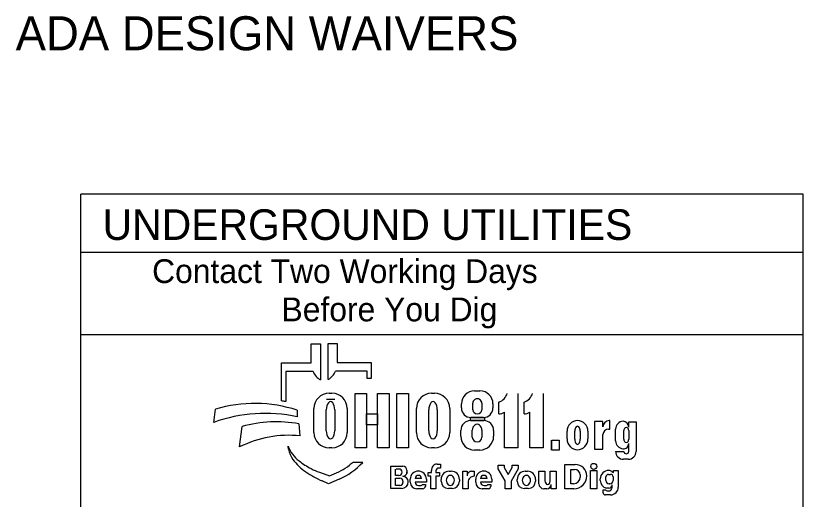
# Model space of a CAD drawing. Extents: x 0 to 82.7, y -0.2 to 22.
# Drawn here: x 53.155 to 57.787, y 1.983 to 4.825 of the extents above; entities that cross this region are included whole.
import ezdxf

# ---------------------------------------------------------------- set-up
doc = ezdxf.new("R2010")
doc.units = 0
doc.layers.add('SH_Data', color=7, linetype='Continuous')
doc.layers.add('SH_Text', color=7, linetype='Continuous')

msp = doc.modelspace()

# ---------------------------------------------------------------- linework, layer by layer
at = {"layer": 'SH_Data'}
for p, q in [((53.5373, 1.4393), (53.5373, 3.7768)), ((57.7873, 3.7768), (53.5373, 3.7768)), ((57.7873, 1.4393), (57.7873, 3.7768)), ((53.5373, 3.4352), (57.7873, 3.4352)), ((53.5373, 2.9518), (57.7873, 2.9518))]:
    msp.add_line(p, q, dxfattribs=at)
at = {"layer": 'SH_Text'}
for p, q in [((54.8933, 2.7848), (54.8933, 2.8963)), ((54.8933, 2.8963), (54.9469, 2.8963)), ((54.9469, 2.8963), (54.9469, 2.6842)), ((54.9926, 2.6865), (54.9926, 2.8986)), ((54.9926, 2.8986), (55.0462, 2.8986)), ((55.0462, 2.8986), (55.0462, 2.7871)), ((54.7173, 2.5609), (54.7173, 2.7848)), ((54.7173, 2.7848), (54.8933, 2.7848)), ((55.0462, 2.7871), (55.2455, 2.7871)), ((55.2455, 2.7871), (55.2455, 2.6933)), ((54.7426, 2.7333), (54.7426, 2.5565)), ((54.9037, 2.7333), (54.7426, 2.7333)), ((55.2222, 2.7357), (55.0358, 2.7357)), ((55.2222, 2.6933), (55.2222, 2.7357)), ((55.2455, 2.6933), (55.2222, 2.6933)), ((54.9983, 2.6056), (55.0148, 2.6056)), ((55.6013, 2.6056), (55.6179, 2.6056)), ((55.8529, 2.6196), (55.8856, 2.6196)), ((56.1084, 2.6051), (56.1084, 2.2852)), ((56.2573, 2.6051), (56.2573, 2.2852)), ((55.0316, 2.5686), (54.9818, 2.5686)), ((55.9968, 2.4844), (55.9968, 2.5526)), ((56.1457, 2.4844), (56.1457, 2.5526)), ((54.32, 2.4346), (54.3294, 2.5127)), ((54.8106, 2.5062), (54.8106, 2.4674)), ((54.9088, 2.3741), (54.9088, 2.5161)), ((54.9817, 2.3855), (54.9817, 2.5078)), ((55.0315, 2.5078), (55.0315, 2.3855)), ((55.1043, 2.5161), (55.1043, 2.3741)), ((55.5119, 2.3741), (55.5119, 2.5161)), ((55.5848, 2.3855), (55.5848, 2.5078)), ((55.6346, 2.5078), (55.6346, 2.3855)), ((55.7073, 2.5161), (55.7073, 2.3741)), ((55.7766, 2.519), (55.7766, 2.5433)), ((55.8427, 2.5076), (55.8427, 2.5469)), ((55.8969, 2.5469), (55.8969, 2.5076)), ((55.9619, 2.5433), (55.9619, 2.519)), ((55.9059, 2.463), (55.8326, 2.463)), ((56.0291, 2.2852), (56.0291, 2.4938)), ((56.178, 2.2852), (56.178, 2.4938)), ((54.4718, 2.29), (54.4865, 2.4102)), ((54.8206, 2.4256), (54.8268, 2.3547)), ((55.8307, 2.4447), (55.9081, 2.4447)), ((56.6091, 2.44), (56.5602, 2.44)), ((56.5602, 2.44), (56.5602, 2.2771)), ((56.6091, 2.4085), (56.6091, 2.44)), ((56.6497, 2.4452), (56.6458, 2.4452)), ((56.6497, 2.3953), (56.6497, 2.4452)), ((56.7606, 2.4059), (56.7606, 2.4369)), ((56.7606, 2.4369), (56.8042, 2.4369)), ((56.8042, 2.4369), (56.8042, 2.264)), ((55.7729, 2.3528), (55.7729, 2.3868)), ((55.8403, 2.3468), (55.8403, 2.3877)), ((55.8972, 2.3877), (55.8972, 2.3468)), ((55.966, 2.3868), (55.966, 2.3528)), ((56.3982, 2.3369), (56.3982, 2.3823)), ((56.4432, 2.3361), (56.4432, 2.3823)), ((56.4754, 2.3823), (56.4754, 2.3361)), ((56.5204, 2.3823), (56.5204, 2.3369)), ((56.6421, 2.3953), (56.6497, 2.3953)), ((56.6837, 2.3254), (56.6837, 2.3951)), ((56.732, 2.3348), (56.732, 2.3858)), ((56.7606, 2.3858), (56.7606, 2.3348)), ((56.3053, 2.3302), (56.3053, 2.2701)), ((56.6091, 2.2771), (56.6091, 2.3623)), ((54.7595, 2.2771), (54.7564, 2.2951)), ((55.0148, 2.2846), (54.9983, 2.2846)), ((55.6179, 2.2846), (55.6013, 2.2846)), ((55.885, 2.2718), (55.8538, 2.2718)), ((56.1084, 2.2852), (56.0291, 2.2852)), ((56.2573, 2.2852), (56.178, 2.2852)), ((56.5602, 2.2771), (56.6091, 2.2771)), ((56.7606, 2.264), (56.7606, 2.3104)), ((56.6837, 2.264), (56.732, 2.264)), ((55.1398, 2.2013), (55.1972, 2.2013)), ((55.6337, 2.189), (55.6531, 2.189)), ((55.6531, 2.189), (55.6531, 2.1661)), ((55.9916, 2.1835), (56.0275, 2.1835)), ((55.9916, 2.162), (55.9916, 2.1835)), ((56.0275, 2.1835), (56.0275, 2.1698)), ((56.0748, 2.1683), (56.0748, 2.1835)), ((56.0748, 2.1835), (56.1107, 2.1835)), ((56.1107, 2.1835), (56.1107, 2.162)), ((56.3841, 2.187), (56.4464, 2.187)), ((56.3841, 2.0443), (56.3841, 2.187)), ((56.7574, 2.2173), (56.7304, 2.2173)), ((54.9414, 2.1409), (55.0008, 2.1204)), ((55.0008, 2.1204), (55.0418, 2.1382)), ((55.3611, 2.0455), (55.3611, 2.1762)), ((55.3611, 2.1762), (55.4323, 2.1762)), ((55.389, 2.1228), (55.389, 2.1597)), ((55.4142, 2.1597), (55.393, 2.1597)), ((55.456, 2.1525), (55.456, 2.1446)), ((55.5811, 2.1177), (55.5811, 2.1407)), ((55.5811, 2.1407), (55.6004, 2.1407)), ((55.6004, 2.1407), (55.6004, 2.1511)), ((55.6265, 2.1491), (55.6265, 2.1407)), ((55.6265, 2.1407), (55.648, 2.1407)), ((55.6531, 2.1656), (55.643, 2.1656)), ((55.648, 2.1407), (55.648, 2.1177)), ((55.7049, 2.1472), (55.717, 2.1472)), ((55.7851, 2.0443), (55.7851, 2.147)), ((55.7851, 2.147), (55.8097, 2.147)), ((55.8097, 2.147), (55.8097, 2.1201)), ((55.8369, 2.147), (55.8508, 2.147)), ((55.8508, 2.147), (55.8508, 2.1174)), ((56.0329, 2.091), (55.9916, 2.162)), ((56.0275, 2.1698), (56.0516, 2.1284)), ((56.0516, 2.1284), (56.0748, 2.1683)), ((56.1107, 2.162), (56.0685, 2.0896)), ((56.1523, 2.1472), (56.1644, 2.1472)), ((56.2325, 2.1472), (56.2672, 2.1472)), ((56.2325, 2.0727), (56.2325, 2.1472)), ((56.2672, 2.1472), (56.2672, 2.0919)), ((56.2986, 2.0902), (56.2986, 2.1472)), ((56.2986, 2.1472), (56.3333, 2.1472)), ((56.3333, 2.1472), (56.3333, 2.0443)), ((56.4201, 2.0737), (56.4201, 2.1578)), ((56.4201, 2.1578), (56.4425, 2.1578)), ((56.5367, 2.1514), (56.5723, 2.1514)), ((56.5367, 2.0443), (56.5367, 2.1514)), ((56.5723, 2.1514), (56.5723, 2.0443)), ((56.6619, 2.1458), (56.6704, 2.1392)), ((56.6704, 2.1518), (56.6992, 2.1518)), ((56.6704, 2.1392), (56.6704, 2.1518)), ((56.6704, 2.1518), (56.6992, 2.1518)), ((56.6992, 2.1518), (56.6992, 2.0532)), ((54.9948, 2.0734), (54.9574, 2.0898)), ((55.058, 2.1008), (54.9948, 2.0734)), ((55.4085, 2.1228), (55.389, 2.1228)), ((55.389, 2.0633), (55.389, 2.1062)), ((55.389, 2.1062), (55.4146, 2.1062)), ((55.4327, 2.0881), (55.4327, 2.0817)), ((55.4641, 2.0852), (55.4641, 2.0849)), ((55.4756, 2.0823), (55.4756, 2.1007)), ((55.5422, 2.1047), (55.5037, 2.1047)), ((55.5702, 2.1007), (55.5702, 2.083)), ((55.596, 2.1177), (55.5811, 2.1177)), ((55.596, 2.0443), (55.596, 2.1177)), ((55.648, 2.1177), (55.6265, 2.1177)), ((55.6265, 2.1177), (55.6265, 2.0443)), ((55.6571, 2.0886), (55.6571, 2.0994)), ((55.7648, 2.0994), (55.7648, 2.0886)), ((55.8605, 2.0823), (55.8605, 2.1007)), ((55.9271, 2.1047), (55.8886, 2.1047)), ((55.9551, 2.1007), (55.9551, 2.083)), ((56.0329, 2.0443), (56.0329, 2.091)), ((56.0685, 2.0896), (56.0685, 2.0443)), ((56.1045, 2.0886), (56.1045, 2.0994)), ((56.2122, 2.0994), (56.2122, 2.0886)), ((56.4752, 2.1251), (56.4752, 2.1132)), ((56.5933, 2.0918), (56.5933, 2.1019)), ((56.6267, 2.0926), (56.6267, 2.1138)), ((56.6414, 2.1284), (56.6541, 2.1284)), ((56.6687, 2.1138), (56.6687, 2.0926)), ((55.4247, 2.0455), (55.3611, 2.0455)), ((55.4143, 2.0633), (55.389, 2.0633)), ((55.5702, 2.083), (55.5037, 2.083)), ((55.549, 2.0443), (55.5136, 2.0443)), ((55.5247, 2.0638), (55.5388, 2.0638)), ((55.5474, 2.0694), (55.5642, 2.0694)), ((55.5642, 2.0694), (55.5642, 2.0595)), ((55.6265, 2.0443), (55.596, 2.0443)), ((55.722, 2.0459), (55.6998, 2.0459)), ((55.8156, 2.0443), (55.7851, 2.0443)), ((55.8156, 2.0824), (55.8156, 2.0443)), ((55.9551, 2.083), (55.8887, 2.083)), ((55.9339, 2.0443), (55.8985, 2.0443)), ((55.9096, 2.0638), (55.9237, 2.0638)), ((55.9323, 2.0694), (55.9491, 2.0694)), ((55.9491, 2.0694), (55.9491, 2.0595)), ((56.0685, 2.0443), (56.0329, 2.0443)), ((56.1695, 2.0459), (56.1473, 2.0459)), ((56.2796, 2.0443), (56.2608, 2.0443)), ((56.3037, 2.0443), (56.3037, 2.0684)), ((56.3333, 2.0443), (56.3037, 2.0443)), ((56.4377, 2.0443), (56.3841, 2.0443)), ((56.4357, 2.0737), (56.4201, 2.0737)), ((56.5723, 2.0443), (56.5367, 2.0443)), ((56.6433, 2.0471), (56.6296, 2.0471)), ((56.6494, 2.0732), (56.6461, 2.0732)), ((56.6636, 2.0522), (56.6636, 2.0675)), ((56.6098, 2.021), (56.6098, 2.038)), ((56.6098, 2.038), (56.6267, 2.038)), ((56.6539, 2.0079), (56.6229, 2.0079)), ((56.6336, 2.031), (56.6424, 2.031))]:
    msp.add_line(p, q, dxfattribs=at)
for points in [[(55.1507, 2.6045), (55.2187, 2.6045), (55.2187, 2.2846), (55.1507, 2.2846)], [(55.2829, 2.6045), (55.3508, 2.6045), (55.3508, 2.2846), (55.2829, 2.2846)], [(55.3962, 2.6045), (55.465, 2.6045), (55.465, 2.2846), (55.3962, 2.2846)], [(55.2187, 2.4847), (55.2829, 2.4847), (55.2829, 2.4207), (55.2187, 2.4207)], [(55.8304, 2.463), (55.9121, 2.463), (55.9121, 2.4445), (55.8304, 2.4445)], [(56.3078, 2.3302), (56.3519, 2.3302), (56.3519, 2.2701), (56.3078, 2.2701)]]:
    msp.add_lwpolyline(points, close=True, dxfattribs=at)
msp.add_circle((56.555, 2.1757), 0.0177, dxfattribs=at)
for centre, radius, start, end in [((54.9951, 2.7701), 0.0985, 201.9296, 240.7469), ((54.9445, 2.7724), 0.0985, 299.2531, 338.0704), ((54.9983, 2.5161), 0.0895, 90, 180), ((55.0148, 2.5161), 0.0895, 0, 90), ((55.6013, 2.5161), 0.0895, 90, 180), ((55.6179, 2.5161), 0.0895, 0, 90), ((55.8529, 2.5433), 0.0763, 90, 180), ((55.8856, 2.5433), 0.0763, 0, 90), ((55.9629, 2.6343), 0.0885, 292.5572, 340.7355), ((56.1117, 2.6343), 0.0885, 292.5572, 340.7355), ((54.5892, 1.7519), 0.8191, 79.2074, 81.0007), ((54.5594, 1.7266), 0.8191, 72.1402, 106.3144), ((55.8326, 2.519), 0.056, 180, 270), ((55.9059, 2.519), 0.056, 270, 0), ((54.6225, 1.5955), 0.8919, 77.8238, 109.8274), ((55.9888, 2.5726), 0.0885, 275.1733, 297.0931), ((56.1377, 2.5726), 0.0885, 275.1733, 297.0931), ((54.6864, 1.7058), 0.7322, 79.44, 105.8467), ((55.8307, 2.3868), 0.0579, 90, 180), ((55.9081, 2.3868), 0.0579, 0, 90), ((56.4622, 2.3823), 0.064, 92.5886, 180), ((56.4564, 2.3823), 0.064, 0, 87.4114), ((56.6458, 2.4085), 0.0367, 90, 180), ((56.7296, 2.3951), 0.0459, 92.6865, 180), ((56.7256, 2.4059), 0.0351, 0, 86.9262), ((54.9983, 2.3741), 0.0895, 180, 270), ((55.0148, 2.3741), 0.0895, 270, 0), ((55.6013, 2.3741), 0.0895, 180, 270), ((55.6179, 2.3741), 0.0895, 270, 0), ((56.6421, 2.3623), 0.033, 90, 180), ((54.7585, 1.7226), 0.6357, 83.8248, 116.8021), ((55.8538, 2.3528), 0.081, 180, 270), ((55.885, 2.3528), 0.081, 270, 0), ((56.4622, 2.3369), 0.064, 180, 267.4114), ((56.4564, 2.3369), 0.064, 272.5886, 0), ((56.73, 2.3254), 0.0463, 180, 265.7132), ((54.9438, 2.3672), 0.2008, 201.0457, 232.5314), ((54.9008, 2.3013), 0.1433, 189.6817, 216.0884), ((56.7294, 2.3104), 0.0313, 264.7825, 0), ((56.7304, 2.264), 0.0468, 180, 270), ((56.7574, 2.264), 0.0468, 270, 0), ((55.0345, 2.3987), 0.3088, 216.0884, 235.7167), ((55.1364, 2.6184), 0.5173, 232.5314, 241.794), ((54.8984, 2.4687), 0.3602, 293.4582, 312.0712), ((54.8984, 2.4687), 0.401, 293.4582, 317.8286), ((55.6337, 2.1555), 0.0335, 90, 187.5187), ((56.4464, 2.1188), 0.0682, 0.9944, 90), ((55.201, 2.6429), 0.6044, 235.7167, 246.2325), ((55.0512, 2.4596), 0.3371, 241.794, 250.9821), ((55.4085, 2.1415), 0.0187, 270, 2.0582), ((55.4103, 2.1428), 0.0169, 357.8325, 90), ((55.4319, 2.1418), 0.0243, 270, 6.6529), ((55.4323, 2.1525), 0.0238, 0, 90), ((55.4424, 2.1403), 0.0175, 347.4023, 0), ((55.5229, 2.1007), 0.0473, 0, 180), ((55.643, 2.1491), 0.0165, 90, 180), ((55.7049, 2.0994), 0.0478, 90, 180), ((55.717, 2.0994), 0.0478, 0, 90), ((55.8366, 2.1201), 0.0269, 89.2449, 180), ((55.9078, 2.1007), 0.0473, 0, 180), ((56.1523, 2.0994), 0.0478, 90, 180), ((56.1644, 2.0994), 0.0478, 0, 90), ((56.4425, 2.1251), 0.0327, 0, 90), ((56.6432, 2.1019), 0.0499, 89.0934, 180), ((56.6445, 2.1235), 0.0283, 52.1415, 91.2046), ((55.4146, 2.0881), 0.0181, 0, 90), ((55.4247, 2.0849), 0.0393, 270, 0), ((55.432, 2.0854), 0.0321, 4.0748, 90), ((55.4311, 2.0852), 0.033, 0, 11.7502), ((55.5229, 2.1037), 0.0193, 2.9632, 177.0368), ((55.6998, 2.0886), 0.0428, 180, 270), ((55.722, 2.0886), 0.0428, 270, 0), ((55.8506, 2.0824), 0.0349, 89.6033, 180), ((55.9079, 2.1037), 0.0193, 2.9632, 177.0368), ((56.1473, 2.0886), 0.0428, 180, 270), ((56.1695, 2.0886), 0.0428, 270, 0), ((56.4357, 2.1132), 0.0395, 270, 0), ((56.4377, 2.1213), 0.0769, 270, 359.0635), ((56.6389, 2.0918), 0.0457, 180, 258.2203), ((56.6414, 2.1138), 0.0146, 90, 180), ((56.6461, 2.0926), 0.0193, 180, 270), ((56.6494, 2.0926), 0.0193, 270, 0), ((56.6541, 2.1138), 0.0146, 0, 90), ((55.4143, 2.0817), 0.0184, 270, 0), ((55.5136, 2.0823), 0.038, 180, 270), ((55.5247, 2.0848), 0.021, 184.827, 270), ((55.5388, 2.0732), 0.00938, 270, 335.9979), ((55.549, 2.0595), 0.0152, 270, 0), ((55.8985, 2.0823), 0.038, 180, 270), ((55.9096, 2.0848), 0.021, 184.827, 270), ((55.9237, 2.0732), 0.00938, 270, 335.9979), ((55.9339, 2.0595), 0.0152, 270, 0), ((56.2608, 2.0727), 0.0284, 180, 270), ((56.2796, 2.0684), 0.024, 270, 0), ((56.6424, 2.0522), 0.0212, 270, 0), ((56.6433, 2.0674), 0.0203, 270, 0), ((56.6539, 2.0532), 0.0453, 270, 0), ((56.6229, 2.021), 0.0131, 180, 270), ((56.6336, 2.0378), 0.00682, 180, 270)]:
    msp.add_arc(centre, radius, start, end, dxfattribs=at)
for centre, major_axis, ratio, start_param, end_param in [((55.0066, 2.5078), (0, 0.0484), 0.514403, 4.712389, 7.853982), ((55.6097, 2.5078), (0, 0.0484), 0.514403, 4.712389, 7.853982), ((55.8698, 2.5469), (0.0271, 0), 0.969373, 0, 3.141593), ((55.8698, 2.5076), (0.0271, 0), 0.818453, 3.141593, 6.283185), ((55.8688, 2.3877), (0, 0.0358), 0.794529, 4.712389, 7.853982), ((56.4593, 2.3823), (0, 0.0291), 0.553236, 4.712389, 7.853982), ((55.0066, 2.3855), (0, 0.0484), 0.514403, 1.570796, 4.712389), ((55.6097, 2.3855), (0, 0.0484), 0.514403, 1.570796, 4.712389), ((56.7463, 2.3858), (0, 0.0184), 0.777179, 4.712389, 7.853982), ((55.8688, 2.3468), (0.0284, 0), 0.959837, 3.141593, 6.283185), ((56.4593, 2.3361), (0, 0.0308), 0.522014, 1.570796, 4.712389), ((56.7463, 2.3348), (0, 0.0184), 0.777179, 1.570796, 4.712389), ((56.7463, 2.264), (0.0143, 0), 0.959012, 3.141593, 6.283185), ((55.7114, 2.094), (0, 0.029), 0.832186, 4.712389, 7.853982), ((55.7114, 2.094), (0, 0.0302), 0.797287, 1.570796, 4.712389), ((56.1588, 2.094), (0, 0.029), 0.832186, 4.712389, 7.853982), ((56.1588, 2.094), (0, 0.0302), 0.797287, 1.570796, 4.712389), ((56.2829, 2.0926), (-0.0011, 0.0231), 0.679042, 1.570796, 4.575961)]:
    msp.add_ellipse(centre, major_axis=major_axis, ratio=ratio, start_param=start_param, end_param=end_param, dxfattribs=at)

# ---------------------------------------------------------------- texts
for s, height, p in [('ADA DESIGN WAIVERS', 0.2, (53.1542, 4.6221)), ('UNDERGROUND UTILITIES', 0.18, (53.6654, 3.5071)), ('Contact Two Working Days', 0.14, (53.9569, 3.2536)), ('Before You Dig', 0.14, (54.7181, 3.0286))]:
    msp.add_text(s, height=height, dxfattribs=at).set_placement(p)

doc.saveas('drawing.dxf')
